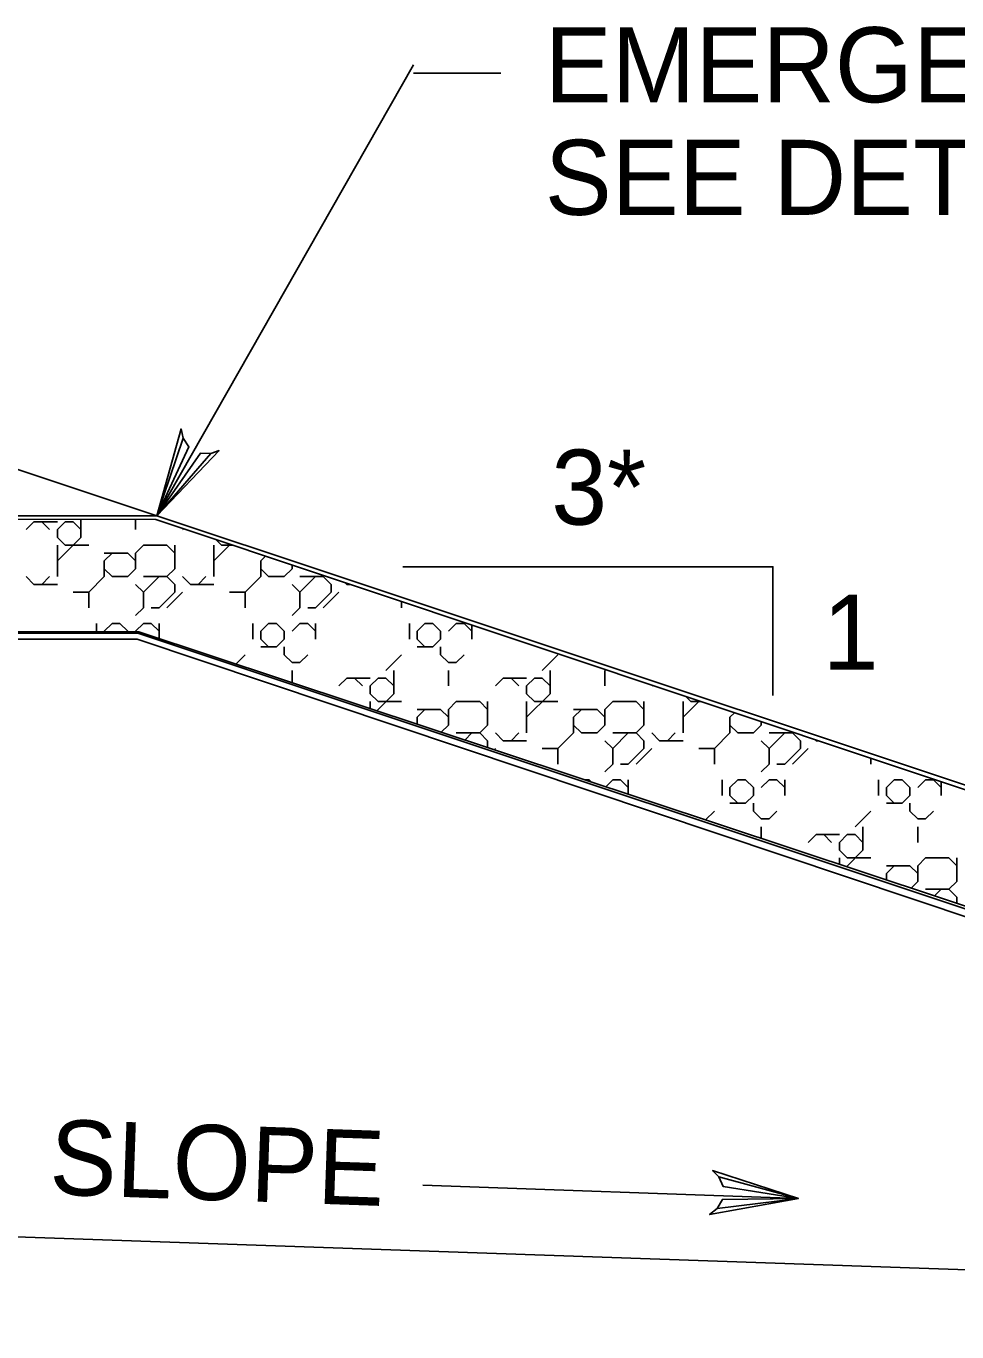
# Model space of a CAD drawing. Extents: x 636462 to 639890, y 299944 to 300538.
# Drawn here: x 638473.9 to 638511, y 300374.6 to 300426.8 of the extents above; entities that cross this region are included whole.
import ezdxf

# ---------------------------------------------------------------- set-up
doc = ezdxf.new("R2010")
doc.units = 0
doc.layers.add('Default', color=7, linetype='Continuous')

msp = doc.modelspace()

# ---------------------------------------------------------------- linework, layer by layer
at = {"layer": 'Default'}
for p, q in [((638479.088, 300407.221), (638489.333, 300425.238)), ((638492.831, 300424.907), (638489.333, 300424.907)), ((638455.666, 300415.029), (638576.237, 300374.838)), ((638473.868, 300406.67), (638474.181, 300406.983)), ((638474.181, 300406.983), (638475.118, 300406.983)), ((638474.805, 300406.67), (638474.493, 300406.983)), ((638475.118, 300406.67), (638475.43, 300406.983)), ((638475.43, 300406.983), (638475.742, 300406.983)), ((638476.055, 300406.67), (638475.742, 300406.983)), ((638476.055, 300406.358), (638476.055, 300407.075)), ((638478.241, 300406.67), (638478.241, 300407.072)), ((638475.118, 300406.358), (638475.118, 300406.67)), ((638475.43, 300406.046), (638475.118, 300406.358)), ((638475.118, 300405.421), (638476.055, 300406.358)), ((638480.114, 300406.67), (638480.147, 300406.703)), ((638481.676, 300406.046), (638481.455, 300406.266)), ((638475.118, 300404.797), (638475.118, 300406.046)), ((638475.43, 300406.046), (638476.367, 300406.046)), ((638476.991, 300405.421), (638477.304, 300405.733)), ((638476.991, 300405.733), (638477.928, 300405.733)), ((638478.241, 300405.421), (638477.928, 300405.733)), ((638478.241, 300405.733), (638478.553, 300406.046)), ((638478.241, 300405.109), (638478.241, 300405.733)), ((638478.553, 300406.046), (638479.49, 300406.046)), ((638479.802, 300405.733), (638479.49, 300406.046)), ((638479.802, 300405.109), (638479.802, 300406.046)), ((638481.364, 300405.421), (638482.02, 300406.078)), ((638481.364, 300404.797), (638481.364, 300406.046)), ((638481.676, 300406.046), (638482.116, 300406.046)), ((638476.991, 300404.797), (638476.991, 300405.421)), ((638483.237, 300405.421), (638483.425, 300405.609)), ((638483.237, 300404.797), (638483.237, 300405.421)), ((638484.487, 300405.109), (638484.487, 300405.254)), ((638474.181, 300404.484), (638473.868, 300404.797)), ((638474.493, 300404.484), (638474.805, 300404.797)), ((638476.367, 300404.172), (638476.991, 300404.797)), ((638477.304, 300404.797), (638476.991, 300405.109)), ((638477.304, 300404.797), (638477.928, 300404.797)), ((638477.928, 300404.797), (638478.241, 300405.109)), ((638478.553, 300404.172), (638479.177, 300404.797)), ((638478.553, 300404.797), (638479.49, 300404.797)), ((638479.49, 300404.797), (638479.802, 300405.109)), ((638479.802, 300404.484), (638479.49, 300404.797)), ((638480.427, 300404.484), (638480.114, 300404.797)), ((638480.739, 300404.484), (638481.051, 300404.797)), ((638482.613, 300404.172), (638483.237, 300404.797)), ((638483.55, 300404.797), (638483.237, 300405.109)), ((638483.55, 300404.797), (638484.174, 300404.797)), ((638484.174, 300404.797), (638484.487, 300405.109)), ((638484.799, 300404.172), (638485.423, 300404.797)), ((638484.799, 300404.797), (638485.736, 300404.797)), ((638485.736, 300404.797), (638485.766, 300404.827)), ((638486.048, 300404.484), (638485.736, 300404.797)), ((638474.181, 300404.484), (638475.118, 300404.484)), ((638475.742, 300404.172), (638476.367, 300404.172)), ((638476.367, 300403.547), (638476.367, 300404.172)), ((638478.553, 300404.172), (638478.241, 300404.484)), ((638478.553, 300403.547), (638478.553, 300404.172)), ((638479.177, 300403.547), (638479.802, 300404.172)), ((638479.49, 300403.547), (638480.114, 300404.172)), ((638479.802, 300404.172), (638479.802, 300404.484)), ((638480.427, 300404.484), (638481.364, 300404.484)), ((638481.988, 300404.172), (638482.613, 300404.172)), ((638482.613, 300403.547), (638482.613, 300404.172)), ((638484.799, 300404.172), (638484.487, 300404.484)), ((638484.799, 300403.547), (638484.799, 300404.172)), ((638485.423, 300403.547), (638486.048, 300404.172)), ((638485.736, 300403.547), (638486.36, 300404.172)), ((638486.048, 300404.172), (638486.048, 300404.484)), ((638486.673, 300404.484), (638486.613, 300404.544)), ((638486.673, 300404.484), (638486.791, 300404.484)), ((638488.859, 300403.547), (638488.859, 300403.794)), ((638478.241, 300403.235), (638478.553, 300403.547)), ((638478.865, 300403.547), (638479.177, 300403.547)), ((638484.487, 300403.235), (638484.799, 300403.547)), ((638485.111, 300403.547), (638485.423, 300403.547)), ((638476.679, 300402.587), (638476.679, 300402.923)), ((638476.991, 300402.61), (638477.304, 300402.923)), ((638476.991, 300402.587), (638476.991, 300402.61)), ((638477.304, 300402.923), (638477.616, 300402.923)), ((638477.928, 300402.61), (638477.616, 300402.923)), ((638477.928, 300402.586), (638477.928, 300402.61)), ((638478.241, 300402.61), (638478.553, 300402.923)), ((638478.553, 300402.923), (638478.865, 300402.923)), ((638479.177, 300402.61), (638478.865, 300402.923)), ((638479.177, 300402.318), (638479.177, 300402.923)), ((638482.925, 300402.298), (638482.925, 300402.923)), ((638483.237, 300402.61), (638483.55, 300402.923)), ((638483.237, 300402.298), (638483.237, 300402.61)), ((638483.55, 300402.923), (638483.862, 300402.923)), ((638484.174, 300402.61), (638483.862, 300402.923)), ((638484.174, 300402.298), (638484.174, 300402.61)), ((638484.487, 300402.61), (638484.799, 300402.923)), ((638484.799, 300402.923), (638485.111, 300402.923)), ((638485.423, 300402.61), (638485.111, 300402.923)), ((638485.423, 300402.298), (638485.423, 300402.923)), ((638489.171, 300402.298), (638489.171, 300402.923)), ((638489.483, 300402.61), (638489.796, 300402.923)), ((638489.483, 300402.298), (638489.483, 300402.61)), ((638489.796, 300402.923), (638490.108, 300402.923)), ((638490.42, 300402.61), (638490.108, 300402.923)), ((638490.42, 300402.298), (638490.42, 300402.61)), ((638490.732, 300402.61), (638491.045, 300402.923)), ((638491.045, 300402.923), (638491.357, 300402.923)), ((638491.669, 300402.61), (638491.357, 300402.923)), ((638491.669, 300402.298), (638491.669, 300402.855)), ((638483.55, 300401.986), (638483.237, 300402.298)), ((638483.862, 300401.986), (638484.174, 300402.298)), ((638489.796, 300401.986), (638489.483, 300402.298)), ((638490.108, 300401.986), (638490.42, 300402.298)), ((638482.24, 300401.301), (638482.613, 300401.674)), ((638483.237, 300401.986), (638483.862, 300401.986)), ((638484.174, 300401.674), (638484.174, 300401.986)), ((638484.487, 300401.361), (638484.174, 300401.674)), ((638484.799, 300401.361), (638485.111, 300401.674)), ((638488.234, 300401.049), (638488.859, 300401.674)), ((638489.483, 300401.986), (638490.108, 300401.986)), ((638490.42, 300401.674), (638490.42, 300401.986)), ((638490.732, 300401.361), (638490.42, 300401.674)), ((638491.045, 300401.361), (638491.357, 300401.674)), ((638494.48, 300401.049), (638495.105, 300401.674)), ((638484.487, 300401.361), (638484.799, 300401.361)), ((638484.487, 300400.555), (638484.487, 300401.049)), ((638488.546, 300400.112), (638488.546, 300401.049)), ((638490.732, 300401.361), (638491.045, 300401.361)), ((638490.732, 300400.424), (638490.732, 300401.049)), ((638494.792, 300400.112), (638494.792, 300401.049)), ((638496.978, 300400.424), (638496.978, 300401.049)), ((638486.36, 300400.424), (638486.673, 300400.737)), ((638486.673, 300400.737), (638487.609, 300400.737)), ((638487.297, 300400.424), (638486.985, 300400.737)), ((638487.609, 300400.424), (638487.922, 300400.737)), ((638487.922, 300400.737), (638488.234, 300400.737)), ((638488.546, 300400.424), (638488.234, 300400.737)), ((638492.606, 300400.424), (638492.919, 300400.737)), ((638492.919, 300400.737), (638493.855, 300400.737)), ((638493.543, 300400.424), (638493.231, 300400.737)), ((638493.855, 300400.424), (638494.168, 300400.737)), ((638494.168, 300400.737), (638494.48, 300400.737)), ((638494.792, 300400.424), (638494.48, 300400.737)), ((638487.609, 300400.112), (638487.609, 300400.424)), ((638487.922, 300399.8), (638487.609, 300400.112)), ((638487.867, 300399.433), (638488.546, 300400.112)), ((638493.855, 300400.112), (638493.855, 300400.424)), ((638494.168, 300399.8), (638493.855, 300400.112)), ((638493.855, 300399.175), (638494.792, 300400.112)), ((638498.852, 300400.424), (638498.876, 300400.449)), ((638500.414, 300399.8), (638500.21, 300400.003)), ((638487.609, 300399.519), (638487.609, 300399.8)), ((638487.922, 300399.8), (638488.859, 300399.8)), ((638489.483, 300399.175), (638489.796, 300399.488)), ((638489.483, 300399.488), (638490.42, 300399.488)), ((638490.732, 300399.175), (638490.42, 300399.488)), ((638490.732, 300399.488), (638491.045, 300399.8)), ((638490.732, 300398.863), (638490.732, 300399.488)), ((638491.045, 300399.8), (638491.982, 300399.8)), ((638492.294, 300399.488), (638491.982, 300399.8)), ((638492.294, 300398.863), (638492.294, 300399.8)), ((638493.855, 300398.551), (638493.855, 300399.8)), ((638494.168, 300399.8), (638495.105, 300399.8)), ((638495.729, 300399.175), (638496.041, 300399.488)), ((638495.729, 300399.488), (638496.666, 300399.488)), ((638496.978, 300399.175), (638496.666, 300399.488)), ((638496.978, 300399.488), (638497.291, 300399.8)), ((638496.978, 300398.863), (638496.978, 300399.488)), ((638497.291, 300399.8), (638498.228, 300399.8)), ((638498.54, 300399.488), (638498.228, 300399.8)), ((638498.54, 300398.863), (638498.54, 300399.8)), ((638500.101, 300399.175), (638500.749, 300399.823)), ((638500.101, 300398.551), (638500.101, 300399.8)), ((638500.414, 300399.8), (638500.819, 300399.8)), ((638489.483, 300398.897), (638489.483, 300399.175)), ((638495.729, 300398.551), (638495.729, 300399.175)), ((638501.975, 300399.175), (638502.154, 300399.354)), ((638501.975, 300398.551), (638501.975, 300399.175)), ((638503.224, 300398.863), (638503.224, 300398.997)), ((638490.447, 300398.577), (638490.732, 300398.863)), ((638491.045, 300398.551), (638491.982, 300398.551)), ((638491.384, 300398.266), (638491.669, 300398.551)), ((638491.982, 300398.551), (638492.294, 300398.863)), ((638492.294, 300398.238), (638491.982, 300398.551)), ((638492.919, 300398.238), (638492.606, 300398.551)), ((638493.231, 300398.238), (638493.543, 300398.551)), ((638495.105, 300397.926), (638495.729, 300398.551)), ((638496.041, 300398.551), (638495.729, 300398.863)), ((638496.041, 300398.551), (638496.666, 300398.551)), ((638496.666, 300398.551), (638496.978, 300398.863)), ((638497.291, 300397.926), (638497.915, 300398.551)), ((638497.291, 300398.551), (638498.228, 300398.551)), ((638498.228, 300398.551), (638498.54, 300398.863)), ((638498.54, 300398.238), (638498.228, 300398.551)), ((638499.164, 300398.238), (638498.852, 300398.551)), ((638499.477, 300398.238), (638499.789, 300398.551)), ((638501.351, 300397.926), (638501.975, 300398.551)), ((638502.287, 300398.551), (638501.975, 300398.863)), ((638502.287, 300398.551), (638502.912, 300398.551)), ((638502.912, 300398.551), (638503.224, 300398.863)), ((638503.537, 300397.926), (638504.161, 300398.551)), ((638503.537, 300398.551), (638504.473, 300398.551)), ((638504.473, 300398.551), (638504.495, 300398.572)), ((638504.786, 300398.238), (638504.473, 300398.551)), ((638492.294, 300397.964), (638492.294, 300398.238)), ((638492.557, 300397.877), (638492.606, 300397.926)), ((638492.919, 300398.238), (638493.855, 300398.238)), ((638494.48, 300397.926), (638495.105, 300397.926)), ((638495.105, 300397.301), (638495.105, 300397.926)), ((638497.291, 300397.926), (638496.978, 300398.238)), ((638497.291, 300397.301), (638497.291, 300397.926)), ((638497.915, 300397.301), (638498.54, 300397.926)), ((638498.228, 300397.301), (638498.852, 300397.926)), ((638498.54, 300397.926), (638498.54, 300398.238)), ((638499.164, 300398.238), (638500.101, 300398.238)), ((638500.726, 300397.926), (638501.351, 300397.926)), ((638501.351, 300397.301), (638501.351, 300397.926)), ((638503.537, 300397.926), (638503.224, 300398.238)), ((638503.537, 300397.301), (638503.537, 300397.926)), ((638504.161, 300397.301), (638504.786, 300397.926)), ((638504.473, 300397.301), (638505.098, 300397.926)), ((638504.786, 300397.926), (638504.786, 300398.238)), ((638505.41, 300398.238), (638505.368, 300398.281)), ((638505.41, 300398.238), (638505.495, 300398.238)), ((638507.596, 300397.301), (638507.596, 300397.537)), ((638496.978, 300396.989), (638497.291, 300397.301)), ((638497.603, 300397.301), (638497.915, 300397.301)), ((638503.224, 300396.989), (638503.537, 300397.301)), ((638503.849, 300397.301), (638504.161, 300397.301)), ((638496.171, 300396.677), (638496.354, 300396.677)), ((638496.445, 300396.586), (638496.354, 300396.677)), ((638497.012, 300396.398), (638497.291, 300396.677)), ((638497.291, 300396.677), (638497.603, 300396.677)), ((638497.915, 300396.365), (638497.603, 300396.677)), ((638497.915, 300396.098), (638497.915, 300396.677)), ((638501.663, 300396.052), (638501.663, 300396.677)), ((638501.975, 300396.365), (638502.287, 300396.677)), ((638501.975, 300396.052), (638501.975, 300396.365)), ((638502.287, 300396.677), (638502.6, 300396.677)), ((638502.912, 300396.365), (638502.6, 300396.677)), ((638502.912, 300396.052), (638502.912, 300396.365)), ((638503.224, 300396.365), (638503.537, 300396.677)), ((638503.537, 300396.677), (638503.849, 300396.677)), ((638504.161, 300396.365), (638503.849, 300396.677)), ((638504.161, 300396.052), (638504.161, 300396.677)), ((638507.909, 300396.052), (638507.909, 300396.677)), ((638508.221, 300396.365), (638508.533, 300396.677)), ((638508.221, 300396.052), (638508.221, 300396.365)), ((638508.533, 300396.677), (638508.846, 300396.677)), ((638509.158, 300396.365), (638508.846, 300396.677)), ((638509.158, 300396.052), (638509.158, 300396.365)), ((638509.47, 300396.365), (638509.783, 300396.677)), ((638509.783, 300396.677), (638510.095, 300396.677)), ((638510.407, 300396.365), (638510.095, 300396.677)), ((638510.407, 300396.052), (638510.407, 300396.598)), ((638502.287, 300395.74), (638501.975, 300396.052)), ((638502.6, 300395.74), (638502.912, 300396.052)), ((638508.533, 300395.74), (638508.221, 300396.052)), ((638508.846, 300395.74), (638509.158, 300396.052)), ((638500.998, 300395.075), (638501.351, 300395.428)), ((638501.975, 300395.74), (638502.6, 300395.74)), ((638502.912, 300395.428), (638502.912, 300395.74)), ((638503.224, 300395.115), (638502.912, 300395.428)), ((638503.537, 300395.115), (638503.849, 300395.428)), ((638506.972, 300394.803), (638507.596, 300395.428)), ((638508.221, 300395.74), (638508.846, 300395.74)), ((638509.158, 300395.428), (638509.158, 300395.74)), ((638509.47, 300395.115), (638509.158, 300395.428)), ((638509.783, 300395.115), (638510.095, 300395.428)), ((638503.224, 300395.115), (638503.537, 300395.115)), ((638503.224, 300394.336), (638503.224, 300394.803)), ((638507.284, 300393.866), (638507.284, 300394.803)), ((638509.47, 300395.115), (638509.783, 300395.115)), ((638509.47, 300394.178), (638509.47, 300394.803)), ((638505.098, 300394.178), (638505.41, 300394.491)), ((638505.41, 300394.491), (638506.347, 300394.491)), ((638506.035, 300394.178), (638505.723, 300394.491)), ((638506.347, 300394.178), (638506.66, 300394.491)), ((638506.66, 300394.491), (638506.972, 300394.491)), ((638507.284, 300394.178), (638506.972, 300394.491)), ((638506.347, 300393.866), (638506.347, 300394.178)), ((638506.66, 300393.554), (638506.347, 300393.866)), ((638506.625, 300393.207), (638507.284, 300393.866)), ((638506.347, 300393.299), (638506.347, 300393.554)), ((638506.66, 300393.554), (638507.596, 300393.554)), ((638508.221, 300392.929), (638508.533, 300393.242)), ((638508.221, 300393.242), (638509.158, 300393.242)), ((638509.47, 300392.929), (638509.158, 300393.242)), ((638509.47, 300393.242), (638509.783, 300393.554)), ((638509.47, 300392.617), (638509.47, 300393.242)), ((638509.783, 300393.554), (638510.719, 300393.554)), ((638511.032, 300393.242), (638510.719, 300393.554)), ((638511.032, 300392.617), (638511.032, 300393.554)), ((638508.221, 300392.677), (638508.221, 300392.929)), ((638509.204, 300392.351), (638509.47, 300392.617)), ((638509.783, 300392.305), (638510.719, 300392.305)), ((638510.142, 300392.04), (638510.407, 300392.305)), ((638510.719, 300392.305), (638511.032, 300392.617)), ((638511.032, 300391.992), (638510.719, 300392.305)), ((638511.032, 300391.744), (638511.032, 300391.992)), ((638489.71, 300380.481), (638504.71, 300379.957)), ((638470.52, 300378.53), (638582.339, 300374.625))]:
    msp.add_line(p, q, dxfattribs=at)
for points in [[(638481.25, 300409.707), (638481.577, 300409.829), (638479.088, 300407.221), (638481.25, 300409.707), (638480.828, 300409.722), (638479.088, 300407.221), (638480.371, 300409.978), (638480.136, 300410.323), (638479.088, 300407.221), (638480.057, 300410.694), (638480.136, 300410.323)], [(638389.771, 300407.221), (638434.429, 300407.221), (638479.088, 300407.221)], [(638409.46, 300407.019), (638417.6, 300402.288), (638478.297, 300402.288), (638558.272, 300375.493)], [(638503.689, 300400.043), (638503.689, 300405.188), (638488.907, 300405.188)], [(638417.651, 300402.537), (638434.429, 300402.537), (638478.328, 300402.537), (638559.69, 300375.416)], [(638501.531, 300380.823), (638501.279, 300381.065), (638504.71, 300379.957), (638501.531, 300380.823), (638501.701, 300380.437), (638504.71, 300379.957), (638501.67, 300379.915), (638501.461, 300379.553), (638504.71, 300379.957), (638501.161, 300379.32), (638501.461, 300379.553)]]:
    msp.add_lwpolyline(points, dxfattribs=at)
msp.add_lwpolyline([(638409.872, 300407.166), (638479.046, 300407.071), (638574.957, 300375.042), (638559.723, 300375.582), (638478.369, 300402.586), (638417.7, 300402.605)], close=True, dxfattribs=at)

# ---------------------------------------------------------------- texts
for s, height, p in [('EMERGENCY SPILLWAY, ', 2.99804, (638494.58, 300423.739)), ('SEE DETAIL SHEET 2', 2.99804, (638494.58, 300419.242)), ('3*', 2.998, (638494.838, 300406.868)), ('1', 2.998, (638505.682, 300401.074))]:
    msp.add_text(s, height=height, dxfattribs=at).set_placement(p)
msp.add_text('SLOPE', height=2.998, rotation=358, dxfattribs=at).set_placement((638474.771, 300380.119))

doc.saveas('drawing.dxf')
